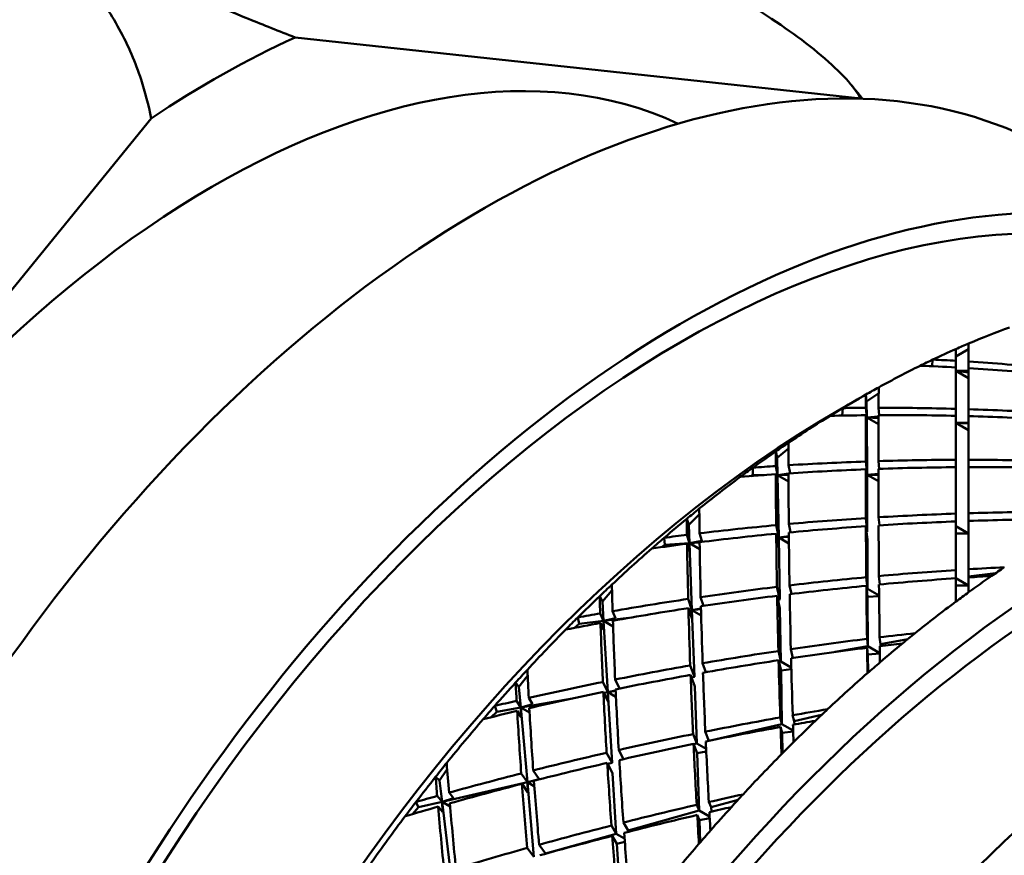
# Model space of a CAD drawing. Header units: inches. Extents: x 0.1 to 33.9, y 0.6 to 21.4.
# Tile 259 of 285: x 29.613 to 29.887, y 15.001 to 15.233. Entities that reach past the tile are written whole.
import ezdxf

# ---------------------------------------------------------------- set-up
doc = ezdxf.new("R2010")
doc.units = ezdxf.units.IN
doc.header["$MEASUREMENT"] = 0
doc.layers.add('Visible (ANSI)', color=7, linetype='Continuous', lineweight=50)
doc.layers.add('Visible Narrow (ANSI)', color=7, linetype='Continuous', lineweight=35)

msp = doc.modelspace()

# ---------------------------------------------------------------- linework, layer by layer
at = {"layer": 'Visible (ANSI)'}
for p, q in [((29.84694, 15.21151), (29.68932, 15.22858)), ((29.6492, 15.20599), (29.48934, 15.01012)), ((29.87341, 15.14178), (29.87342, 15.1397)), ((29.87342, 15.1397), (29.87695, 15.14176)), ((29.867, 15.13884), (29.86669, 15.13699)), ((29.87341, 15.13849), (29.87342, 15.13571)), ((29.87342, 15.13571), (29.87342, 15.1397)), ((29.87695, 15.13645), (29.87694, 15.13828)), ((29.87342, 15.13413), (29.87341, 15.13665)), ((29.87341, 15.13572), (29.87342, 15.13571)), ((29.87342, 15.13571), (29.87694, 15.13575)), ((29.87342, 15.12124), (29.87342, 15.13571)), ((29.87342, 15.13571), (29.87342, 15.13413)), ((29.87342, 15.13571), (29.87694, 15.13526)), ((29.87694, 15.13368), (29.87342, 15.13571)), ((29.84854, 15.12716), (29.85189, 15.12953)), ((29.84115, 15.12497), (29.84646, 15.12804)), ((29.84834, 15.12911), (29.84854, 15.12716)), ((29.84856, 15.12275), (29.84854, 15.12716)), ((29.8419, 15.12535), (29.84172, 15.12325)), ((29.84831, 15.12541), (29.84856, 15.12275)), ((29.85205, 15.12337), (29.85186, 15.12542)), ((29.8734, 15.12512), (29.87342, 15.12124)), ((29.87695, 15.12308), (29.87694, 15.12502)), ((29.84853, 15.12093), (29.8483, 15.12334)), ((29.84836, 15.12277), (29.84856, 15.12275)), ((29.84856, 15.12275), (29.84853, 15.12093)), ((29.84856, 15.12275), (29.85185, 15.12299)), ((29.84864, 15.10677), (29.84856, 15.12275)), ((29.84856, 15.12275), (29.85185, 15.12255)), ((29.85184, 15.12086), (29.84856, 15.12275)), ((29.87342, 15.11942), (29.8734, 15.12317)), ((29.87341, 15.12124), (29.87342, 15.12124)), ((29.87342, 15.12124), (29.87694, 15.12126)), ((29.87342, 15.10686), (29.87342, 15.12124)), ((29.87342, 15.12124), (29.87342, 15.11942)), ((29.87694, 15.11921), (29.87342, 15.12124)), ((29.87342, 15.12124), (29.87694, 15.12103)), ((29.82324, 15.11329), (29.82364, 15.11148)), ((29.82364, 15.11148), (29.82678, 15.11412)), ((29.82372, 15.10669), (29.82364, 15.11148)), ((29.84828, 15.11045), (29.84864, 15.10677)), ((29.85203, 15.10842), (29.85182, 15.11056)), ((29.8734, 15.11093), (29.87342, 15.10686)), ((29.87694, 15.11093), (29.87695, 15.10888)), ((29.81684, 15.10874), (29.81685, 15.10667)), ((29.82324, 15.10919), (29.82372, 15.10669)), ((29.82721, 15.10718), (29.82677, 15.10942)), ((29.84863, 15.10472), (29.84828, 15.10828)), ((29.8734, 15.10886), (29.87342, 15.1048)), ((29.81639, 15.1064), (29.81685, 15.10667)), ((29.81685, 15.10667), (29.82002, 15.10668)), ((29.82368, 15.10464), (29.82324, 15.10691)), ((29.82328, 15.10669), (29.82372, 15.10669)), ((29.82372, 15.10669), (29.82368, 15.10464)), ((29.82372, 15.10669), (29.82677, 15.10709)), ((29.82372, 15.10669), (29.82677, 15.1067)), ((29.82403, 15.0893), (29.82372, 15.10669)), ((29.82678, 15.10493), (29.82372, 15.10669)), ((29.84843, 15.10677), (29.84864, 15.10677)), ((29.84864, 15.10677), (29.84863, 15.10472)), ((29.84864, 15.10677), (29.85182, 15.10698)), ((29.84864, 15.10677), (29.85182, 15.10678)), ((29.84873, 15.09089), (29.84864, 15.10677)), ((29.85182, 15.10494), (29.84864, 15.10677)), ((29.87341, 15.10686), (29.87342, 15.10686)), ((29.87342, 15.09247), (29.87342, 15.1048)), ((29.79842, 15.09449), (29.799, 15.09286)), ((29.799, 15.09286), (29.80192, 15.0957)), ((29.84832, 15.09471), (29.84873, 15.09089)), ((29.85185, 15.09493), (29.85208, 15.09268)), ((29.87342, 15.09247), (29.8734, 15.09595)), ((29.8734, 15.09377), (29.87342, 15.09041)), ((29.87694, 15.09606), (29.87695, 15.0939)), ((29.79919, 15.08771), (29.799, 15.09286)), ((29.82332, 15.09274), (29.82403, 15.0893)), ((29.82731, 15.09074), (29.82684, 15.09306)), ((29.84833, 15.09243), (29.84874, 15.08862)), ((29.8485, 15.09087), (29.84873, 15.09089)), ((29.87341, 15.09247), (29.87342, 15.09247)), ((29.87694, 15.09044), (29.87342, 15.09247)), ((29.79214, 15.08923), (29.79234, 15.08727)), ((29.79847, 15.09003), (29.79919, 15.08771)), ((29.79919, 15.08771), (29.80263, 15.08835)), ((29.80263, 15.08835), (29.80197, 15.09046)), ((29.82403, 15.08704), (29.82334, 15.09036)), ((29.82357, 15.08927), (29.82403, 15.0893)), ((29.82403, 15.0893), (29.82687, 15.08965)), ((29.82403, 15.0893), (29.82687, 15.08949)), ((29.82434, 15.07202), (29.82403, 15.0893)), ((29.82403, 15.0893), (29.82403, 15.08704)), ((29.82689, 15.08765), (29.82403, 15.0893)), ((29.84881, 15.075), (29.84874, 15.08862)), ((29.87342, 15.09041), (29.87694, 15.09043)), ((29.87342, 15.078), (29.87342, 15.09041)), ((29.79141, 15.08661), (29.79234, 15.08727)), ((29.79234, 15.08727), (29.79919, 15.08771)), ((29.79916, 15.08544), (29.7985, 15.08755)), ((29.79919, 15.08771), (29.79916, 15.08544)), ((29.79919, 15.08771), (29.80201, 15.08789)), ((29.79986, 15.06904), (29.79919, 15.08771)), ((29.80203, 15.08607), (29.79919, 15.08771)), ((29.87342, 15.078), (29.87341, 15.08023)), ((29.87694, 15.08045), (29.87695, 15.07843)), ((29.84881, 15.075), (29.84844, 15.07823)), ((29.85196, 15.07855), (29.85222, 15.07621)), ((29.87243, 15.07788), (29.87342, 15.078)), ((29.87341, 15.07794), (29.87342, 15.07592)), ((29.87695, 15.07596), (29.87342, 15.078)), ((29.87695, 15.07843), (29.88443, 15.07934)), ((29.87695, 15.07843), (29.87695, 15.07819)), ((29.77492, 15.07151), (29.77759, 15.0745)), ((29.82356, 15.07555), (29.82434, 15.07202)), ((29.82705, 15.07597), (29.82758, 15.07357)), ((29.84847, 15.07585), (29.84882, 15.07273)), ((29.84857, 15.07497), (29.84881, 15.075)), ((29.85201, 15.07315), (29.84881, 15.075)), ((29.87342, 15.07592), (29.87695, 15.07595)), ((29.87342, 15.07145), (29.87342, 15.07592)), ((29.77416, 15.07295), (29.77492, 15.07151)), ((29.79882, 15.07219), (29.79986, 15.06904)), ((29.8031, 15.07026), (29.80229, 15.0727)), ((29.8236, 15.07308), (29.82438, 15.06955)), ((29.82385, 15.07196), (29.82434, 15.07202)), ((29.84882, 15.07273), (29.85201, 15.07294)), ((29.84889, 15.05902), (29.84882, 15.07273)), ((29.77525, 15.06604), (29.77492, 15.07151)), ((29.7999, 15.06657), (29.79888, 15.06962)), ((29.79911, 15.06895), (29.79986, 15.06904)), ((29.79986, 15.06904), (29.80237, 15.06949)), ((29.79986, 15.06904), (29.80237, 15.06935)), ((29.80054, 15.05048), (29.79986, 15.06904)), ((29.79986, 15.06904), (29.7999, 15.06657)), ((29.80242, 15.06756), (29.79986, 15.06904)), ((29.82464, 15.05474), (29.82438, 15.06955)), ((29.76807, 15.06702), (29.76846, 15.06522)), ((29.7743, 15.06816), (29.77525, 15.06604)), ((29.77525, 15.06604), (29.78224, 15.06689)), ((29.77525, 15.06604), (29.77861, 15.06685)), ((29.77861, 15.06685), (29.77775, 15.06877)), ((29.76718, 15.06414), (29.76846, 15.06522)), ((29.76846, 15.06522), (29.77525, 15.06604)), ((29.77525, 15.06357), (29.77439, 15.06549)), ((29.77643, 15.04622), (29.77525, 15.06604)), ((29.77525, 15.06604), (29.77525, 15.06357)), ((29.77789, 15.06452), (29.77525, 15.06604)), ((29.84889, 15.05902), (29.84864, 15.06107)), ((29.85214, 15.06149), (29.85237, 15.05963)), ((29.85237, 15.05963), (29.85997, 15.06098)), ((29.82741, 15.0582), (29.828, 15.05572)), ((29.83979, 15.05741), (29.84889, 15.05902)), ((29.84867, 15.05859), (29.8489, 15.05672)), ((29.8522, 15.0571), (29.84889, 15.05902)), ((29.85237, 15.05963), (29.85238, 15.05905)), ((29.82464, 15.05474), (29.82394, 15.05769)), ((29.8489, 15.05672), (29.8522, 15.05696)), ((29.84892, 15.05166), (29.8489, 15.05672)), ((29.79939, 15.05368), (29.80054, 15.05048)), ((29.80283, 15.05428), (29.80373, 15.05178)), ((29.82401, 15.05512), (29.82468, 15.05226)), ((29.82412, 15.05464), (29.82464, 15.05474)), ((29.82754, 15.05306), (29.82464, 15.05474)), ((29.82468, 15.05226), (29.82755, 15.05262)), ((29.75168, 15.04768), (29.75408, 15.05075)), ((29.77969, 15.04723), (29.77847, 15.04974)), ((29.79949, 15.05102), (29.80063, 15.04783)), ((29.79973, 15.05034), (29.80054, 15.05048)), ((29.82495, 15.03735), (29.82468, 15.05226)), ((29.75074, 15.04891), (29.75168, 15.04768)), ((29.75218, 15.04194), (29.75168, 15.04768)), ((29.77506, 15.04905), (29.77643, 15.04622)), ((29.80121, 15.03191), (29.80063, 15.04783)), ((29.75218, 15.04194), (29.76656, 15.04447)), ((29.75546, 15.04288), (29.7544, 15.0446)), ((29.77652, 15.04357), (29.77519, 15.04631)), ((29.77532, 15.04602), (29.77643, 15.04622)), ((29.77643, 15.04622), (29.77861, 15.04672)), ((29.77643, 15.04622), (29.77861, 15.0466)), ((29.77761, 15.02651), (29.77643, 15.04622)), ((29.77643, 15.04622), (29.77652, 15.04357)), ((29.77869, 15.04491), (29.77643, 15.04622)), ((29.74491, 15.04239), (29.7455, 15.04076)), ((29.7455, 15.04076), (29.75218, 15.04194)), ((29.75102, 15.04382), (29.75218, 15.04194)), ((29.75218, 15.04194), (29.75546, 15.04288)), ((29.75401, 15.02111), (29.75218, 15.04194)), ((29.75218, 15.04194), (29.75224, 15.03928)), ((29.75462, 15.04053), (29.75218, 15.04194)), ((29.74397, 15.03927), (29.7455, 15.04076)), ((29.75224, 15.03928), (29.75118, 15.04099)), ((29.82495, 15.03735), (29.82447, 15.03919)), ((29.82792, 15.0398), (29.82835, 15.03813)), ((29.82835, 15.03813), (29.83596, 15.03987)), ((29.80459, 15.03269), (29.82495, 15.03735)), ((29.82456, 15.03653), (29.82499, 15.03485)), ((29.82806, 15.03555), (29.82495, 15.03735)), ((29.82835, 15.03813), (29.8284, 15.03722)), ((29.80121, 15.03191), (29.80018, 15.03455)), ((29.80359, 15.03523), (29.80459, 15.03269)), ((29.82499, 15.03485), (29.82807, 15.03525)), ((29.82509, 15.02924), (29.82499, 15.03485)), ((29.80031, 15.0318), (29.8013, 15.02926)), ((29.80034, 15.03172), (29.80121, 15.03191)), ((29.80381, 15.03041), (29.80121, 15.03191)), ((29.80459, 15.03269), (29.80459, 15.03268)), ((29.7761, 15.02934), (29.77761, 15.02651)), ((29.77947, 15.0301), (29.78082, 15.02757)), ((29.8013, 15.02926), (29.80385, 15.02971)), ((29.80188, 15.01324), (29.8013, 15.02926)), ((29.77627, 15.02652), (29.77777, 15.0237)), ((29.77642, 15.02624), (29.77761, 15.02651)), ((29.72845, 15.02266), (29.72955, 15.02165)), ((29.72955, 15.02165), (29.73167, 15.02475)), ((29.75232, 15.02359), (29.75401, 15.02111)), ((29.75728, 15.02203), (29.75565, 15.02443)), ((29.77878, 15.0068), (29.77777, 15.0237)), ((29.73027, 15.01567), (29.72955, 15.02165)), ((29.73027, 15.01567), (29.75401, 15.02111)), ((29.75416, 15.01829), (29.75253, 15.02069)), ((29.75401, 15.02111), (29.75728, 15.02203)), ((29.75401, 15.02111), (29.75585, 15.02153)), ((29.75582, 15.0004), (29.75401, 15.02111)), ((29.75401, 15.02111), (29.75416, 15.01829)), ((29.75597, 15.01998), (29.75401, 15.02111)), ((29.72889, 15.01731), (29.73027, 15.01567)), ((29.73027, 15.01567), (29.73343, 15.01674)), ((29.73343, 15.01674), (29.73218, 15.01823)), ((29.72203, 15.01228), (29.72372, 15.01418)), ((29.72295, 15.01562), (29.72372, 15.01418)), ((29.72372, 15.01418), (29.73027, 15.01567)), ((29.73039, 15.01285), (29.72914, 15.01434)), ((29.73285, 14.994), (29.73027, 15.01567)), ((29.73027, 15.01567), (29.73039, 15.01285)), ((29.7325, 15.01438), (29.73027, 15.01567)), ((29.80188, 15.01324), (29.80119, 15.01486)), ((29.80457, 15.01563), (29.8052, 15.01417)), ((29.8052, 15.01417), (29.81272, 15.01626)), ((29.8052, 15.01417), (29.80529, 15.01295)), ((29.78207, 15.00772), (29.80188, 15.01324)), ((29.80135, 15.01203), (29.80198, 15.01056)), ((29.8048, 15.01156), (29.80188, 15.01324)), ((29.77878, 15.0068), (29.77744, 15.00908)), ((29.78077, 15.00993), (29.78207, 15.00772)), ((29.80198, 15.01056), (29.80482, 15.01109)), ((29.8022, 15.00445), (29.80198, 15.01056)), ((29.75909, 15.00132), (29.77878, 15.0068)), ((29.77765, 15.00619), (29.77895, 15.00398)), ((29.78109, 15.00547), (29.77878, 15.0068)), ((29.78207, 15.00772), (29.7821, 15.00733)), ((29.75726, 15.00374), (29.75909, 15.00132)), ((29.77895, 15.00398), (29.78116, 15.0045)), ((29.77996, 14.98698), (29.77895, 15.00398)), ((29.75398, 15.00283), (29.75582, 15.0004))]:
    msp.add_line(p, q, dxfattribs=at)
for centre, major_axis, ratio, start_param, end_param in [((29.74172, 14.92059), (0.15937, 0.27605), 0.57735, 0, 3.141593), ((29.66659, 14.96397), (0.13672, 0.2368), 0.57735, 0.051808, 3.089784), ((29.66659, 14.96397), (-0.15484, -0.26819), 0.57735, 3.822977, 4.006464), ((29.66659, 14.96397), (0.15484, 0.26819), 0.57735, 6.100806, 6.100859), ((29.79696, 14.8887), (0.15625, 0.27063), 0.57735, 0.00339, 3.138202), ((29.79696, 14.8887), (0.15937, 0.27605), 0.57735, 6.223959, 9.484004), ((29.84646, 14.86012), (0.16406, 0.28416), 0.57735, 0.603767, 0.653607), ((29.84646, 14.86012), (0.16406, 0.28416), 0.57735, 0.653607, 0.668974), ((29.87828, 14.84175), (0.00095, -0.37943), 0.002505, 3.793745, 3.815326), ((29.91187, 14.82236), (0.15625, 0.27063), 0.57735, 0, 3.141593), ((29.84646, 14.86012), (0.16406, 0.28416), 0.57735, 0.668974, 0.69673), ((29.87474, 14.84379), (-0.00095, 0.37943), 0.002505, 0.66752, 0.681398), ((29.84646, 14.86012), (0.16406, 0.28416), 0.57735, 0.69673, 0.712098), ((29.87474, 14.84379), (-0.46049, 0.04729), 0.63447, 4.780353, 4.794231), ((29.87474, 14.84379), (-0.46049, 0.04729), 0.63447, 4.726187, 4.772689), ((29.91187, 14.82236), (-0.16031, -0.27767), 0.57735, 2.981926, 6.442852), ((29.84646, 14.86012), (0.16406, 0.28416), 0.57735, 0.712098, 0.761937), ((29.87828, 14.84175), (-0.46049, 0.04729), 0.63447, 4.788017, 4.809598), ((29.87474, 14.84379), (-0.00095, 0.37943), 0.002505, 0.689062, 0.735563), ((29.87828, 14.84175), (-0.46049, 0.04729), 0.63447, 4.733818, 4.780353), ((29.87828, 14.84175), (0.00095, -0.37943), 0.002505, 3.82299, 3.869525), ((29.84646, 14.86012), (0.16406, 0.28416), 0.57735, 0.761937, 0.777305), ((29.87828, 14.84175), (0.01823, -0.38922), 0.049283, 3.871924, 3.893505), ((29.84646, 14.86012), (0.16406, 0.28416), 0.57735, 0.777305, 0.805061), ((29.87474, 14.84379), (-0.01823, 0.38922), 0.049283, 0.745699, 0.759577), ((29.84115, 14.86318), (-0.16031, -0.27767), 0.57735, 3.926991, 5.497787), ((29.84646, 14.86012), (0.16406, 0.28416), 0.57735, 0.805061, 0.820429), ((29.87474, 14.84379), (-0.46324, 0.02171), 0.606137, 4.797851, 4.811729), ((29.87474, 14.84379), (-0.46324, 0.02171), 0.606137, 4.743686, 4.790187), ((29.87474, 14.84379), (-0.46324, 0.02171), 0.606137, 4.68952, 4.736055), ((29.84646, 14.86012), (0.16406, 0.28416), 0.57735, 0.820429, 0.870268), ((29.87828, 14.84175), (-0.46324, 0.02171), 0.606137, 4.805515, 4.827097), ((29.87474, 14.84379), (-0.01823, 0.38922), 0.049283, 0.767241, 0.813742), ((29.87828, 14.84175), (0.01823, -0.38922), 0.049283, 3.901169, 3.947705), ((29.87828, 14.84175), (-0.46324, 0.02171), 0.606137, 4.751316, 4.797851), ((29.87474, 14.84379), (-0.00095, 0.37943), 0.002505, 0.743193, 0.789729), ((29.87828, 14.84175), (-0.46324, 0.02171), 0.606137, 4.69714, 4.743686), ((29.87828, 14.84175), (0.00095, -0.37943), 0.002505, 3.877156, 3.923702), ((29.84646, 14.86012), (0.16406, 0.28416), 0.57735, 0.870268, 0.885636), ((29.87828, 14.84175), (0.03476, -0.39811), 0.095461, 3.945142, 3.966723), ((29.84646, 14.86012), (0.16406, 0.28416), 0.57735, 0.885636, 0.913392), ((29.87474, 14.84379), (-0.03476, 0.39811), 0.095461, 0.818917, 0.832795), ((29.87474, 14.84379), (-0.46404, -0.00116), 0.575678, 4.768009, 4.81451), ((29.87474, 14.84379), (-0.46404, -0.00116), 0.575678, 4.713844, 4.760379), ((29.87474, 14.84379), (-0.46404, -0.00116), 0.575678, 4.659678, 4.706224), ((29.84646, 14.86012), (0.16406, 0.28416), 0.57735, 0.913392, 0.92876), ((29.87474, 14.84379), (-0.46404, -0.00116), 0.575678, 4.822174, 4.836052), ((29.87828, 14.84175), (-0.46404, -0.00116), 0.575678, 4.775639, 4.822174), ((29.87474, 14.84379), (-0.01823, 0.38922), 0.049283, 0.821372, 0.867908), ((29.87828, 14.84175), (-0.46404, -0.00116), 0.575678, 4.721463, 4.768009), ((29.87828, 14.84175), (0.01823, -0.38922), 0.049283, 3.955335, 4.001881), ((29.87474, 14.84379), (-0.00095, 0.37943), 0.002505, 0.797348, 0.843894), ((29.87828, 14.84175), (-0.46404, -0.00116), 0.575678, 4.667308, 4.713844), ((29.87828, 14.84175), (0.00095, -0.37943), 0.002505, 3.931321, 3.977856), ((29.95606, 14.79684), (0.15937, 0.27605), 0.57735, 0, 3.141593), ((29.84646, 14.86012), (0.16406, 0.28416), 0.57735, 0.92876, 0.978599), ((29.87828, 14.84175), (-0.46404, -0.00116), 0.575678, 4.829838, 4.85142), ((29.87474, 14.84379), (-0.03476, 0.39811), 0.095461, 0.840459, 0.88696), ((29.87828, 14.84175), (0.03476, -0.39811), 0.095461, 3.974387, 4.020922), ((29.84646, 14.86012), (0.16406, 0.28416), 0.57735, 0.978599, 0.993967), ((29.87828, 14.84175), (0.05072, -0.40604), 0.140694, 4.014105, 4.035687), ((29.87474, 14.84379), (-0.46313, -0.02169), 0.543533, 4.635665, 4.6822), ((29.84646, 14.86012), (0.16406, 0.28416), 0.57735, 0.993967, 1.021723), ((29.87474, 14.84379), (-0.05072, 0.40604), 0.140694, 0.88788, 0.901758), ((29.87474, 14.84379), (-0.46313, -0.02169), 0.543533, 4.743995, 4.79053), ((29.87474, 14.84379), (-0.46313, -0.02169), 0.543533, 4.68983, 4.736376), ((29.87828, 14.84175), (-0.46313, -0.02169), 0.543533, 4.69746, 4.743995), ((29.87474, 14.84379), (-0.00095, 0.37943), 0.002505, 0.851524, 0.898059), ((29.87828, 14.84175), (-0.46313, -0.02169), 0.543533, 4.643329, 4.68983), ((29.87828, 14.84175), (0.00095, -0.37943), 0.002505, 3.985487, 4.031988), ((29.87474, 14.84379), (-0.46313, -0.02169), 0.543533, 4.798161, 4.844662), ((29.87828, 14.84175), (-0.46313, -0.02169), 0.543533, 4.751614, 4.798161), ((29.87474, 14.84379), (-0.01823, 0.38922), 0.049283, 0.875527, 0.922073), ((29.87828, 14.84175), (0.01823, -0.38922), 0.049283, 4.0095, 4.056035), ((29.84646, 14.86012), (0.16406, 0.28416), 0.57735, 1.021723, 1.03709), ((29.87474, 14.84379), (-0.46313, -0.02169), 0.543533, 4.852326, 4.866204), ((29.87828, 14.84175), (-0.46313, -0.02169), 0.543533, 4.805791, 4.852326), ((29.87474, 14.84379), (-0.03476, 0.39811), 0.095461, 0.89459, 0.941125), ((29.87828, 14.84175), (0.03476, -0.39811), 0.095461, 4.028553, 4.075099), ((29.84646, 14.86012), (0.16406, 0.28416), 0.57735, 1.03709, 1.08693), ((29.87828, 14.84175), (-0.46313, -0.02169), 0.543533, 4.85999, 4.881572), ((29.87474, 14.84379), (-0.05072, 0.40604), 0.140694, 0.909422, 0.955923), ((29.87828, 14.84175), (0.05072, -0.40604), 0.140694, 4.043351, 4.089886), ((29.87474, 14.84379), (-0.46071, -0.04023), 0.509998, 4.670778, 4.717313), ((29.87474, 14.84379), (-0.46071, -0.04023), 0.509998, 4.641532, 4.663113), ((29.90656, 14.82542), (-0.16406, -0.28416), 0.57735, 4.011861, 4.027229), ((29.87474, 14.84379), (-0.46071, -0.04023), 0.509998, 4.724943, 4.771489), ((29.87828, 14.84175), (-0.46071, -0.04023), 0.509998, 4.678442, 4.724943), ((29.87474, 14.84379), (-0.00095, 0.37943), 0.002505, 0.905723, 0.927305), ((29.87828, 14.84175), (-0.46071, -0.04023), 0.509998, 4.6569, 4.670778), ((29.87828, 14.84175), (0.00095, -0.37943), 0.002505, 4.039652, 4.05353), ((29.90656, 14.82542), (-0.16406, -0.28416), 0.57735, 4.027229, 4.054985), ((29.84646, 14.86012), (0.16406, 0.28416), 0.57735, 1.08693, 1.102298), ((29.87828, 14.84175), (0.06626, -0.41293), 0.184807, 4.079364, 4.100945), ((29.87474, 14.84379), (-0.46071, -0.04023), 0.509998, 4.779108, 4.825643), ((29.87828, 14.84175), (-0.46071, -0.04023), 0.509998, 4.732573, 4.779108), ((29.87474, 14.84379), (-0.01823, 0.38922), 0.049283, 0.929703, 0.976238), ((29.87828, 14.84175), (0.01823, -0.38922), 0.049283, 4.063666, 4.110167), ((29.84646, 14.86012), (0.16406, 0.28416), 0.57735, 1.102298, 1.130053), ((29.87474, 14.84379), (-0.06626, 0.41293), 0.184807, 0.953139, 0.967017), ((29.87474, 14.84379), (-0.46071, -0.04023), 0.509998, 4.833274, 4.879775), ((29.87828, 14.84175), (-0.46071, -0.04023), 0.509998, 4.786727, 4.833274), ((29.87474, 14.84379), (-0.03476, 0.39811), 0.095461, 0.948744, 0.995291), ((29.87828, 14.84175), (0.03476, -0.39811), 0.095461, 4.082718, 4.129253), ((29.90656, 14.82542), (-0.16406, -0.28416), 0.57735, 4.054985, 4.070352), ((29.87828, 14.84175), (-0.46071, -0.04023), 0.509998, 4.840904, 4.887439), ((29.87474, 14.84379), (-0.05072, 0.40604), 0.140694, 0.963554, 1.010089), ((29.87828, 14.84175), (0.05072, -0.40604), 0.140694, 4.097516, 4.144062), ((29.90656, 14.82542), (-0.16406, -0.28416), 0.57735, 4.070352, 4.120192), ((29.84646, 14.86012), (0.16406, 0.28416), 0.57735, 1.130053, 1.145421), ((29.87474, 14.84379), (-0.46071, -0.04023), 0.509998, 4.887439, 4.901317), ((29.87828, 14.84175), (0.06626, -0.41293), 0.184807, 4.108609, 4.155144), ((29.84646, 14.86012), (0.16406, 0.28416), 0.57735, 1.145421, 1.195261), ((29.87828, 14.84175), (-0.46071, -0.04023), 0.509998, 4.895103, 4.916685), ((29.87474, 14.84379), (-0.06626, 0.41293), 0.184807, 0.974681, 1.021182), ((29.87474, 14.84379), (-0.4569, -0.05708), 0.475261, 4.710145, 4.75668), ((29.87474, 14.84379), (-0.4569, -0.05708), 0.475261, 4.680899, 4.702481), ((29.90656, 14.82542), (-0.16406, -0.28416), 0.57735, 4.120192, 4.135559), ((29.87828, 14.84175), (-0.4569, -0.05708), 0.475261, 4.717809, 4.76431), ((29.87474, 14.84379), (-0.01823, 0.38922), 0.049283, 0.983902, 1.005484), ((29.87828, 14.84175), (-0.4569, -0.05708), 0.475261, 4.696267, 4.710145), ((29.87828, 14.84175), (0.01823, -0.38922), 0.049283, 4.117831, 4.131709), ((29.90656, 14.82542), (-0.16406, -0.28416), 0.57735, 4.135559, 4.163315), ((29.87474, 14.84379), (-0.4569, -0.05708), 0.475261, 4.76431, 4.810856), ((29.87828, 14.84175), (0.03476, -0.39811), 0.095461, 4.136883, 4.183385), ((29.84646, 14.86012), (0.16406, 0.28416), 0.57735, 1.195261, 1.210628), ((29.87828, 14.84175), (0.0815, -0.41872), 0.227728, 4.141324, 4.162906), ((29.87474, 14.84379), (-0.4569, -0.05708), 0.475261, 4.818476, 4.865011), ((29.87828, 14.84175), (-0.4569, -0.05708), 0.475261, 4.771941, 4.818476), ((29.87474, 14.84379), (-0.03476, 0.39811), 0.095461, 1.002921, 1.049456), ((29.90656, 14.82542), (-0.16406, -0.28416), 0.57735, 4.163315, 4.178683), ((29.87828, 14.84175), (-0.4569, -0.05708), 0.475261, 4.826095, 4.872641), ((29.87474, 14.84379), (-0.05072, 0.40604), 0.140694, 1.017708, 1.064254), ((29.87828, 14.84175), (0.05072, -0.40604), 0.140694, 4.151681, 4.198217), ((29.90656, 14.82542), (-0.16406, -0.28416), 0.57735, 4.178683, 4.228522), ((29.84646, 14.86012), (0.16406, 0.28416), 0.57735, 1.210628, 1.238384), ((29.87474, 14.84379), (-0.0815, 0.41872), 0.227728, 1.015099, 1.028977), ((29.87474, 14.84379), (-0.4569, -0.05708), 0.475261, 4.872641, 4.919142), ((29.87828, 14.84175), (0.06626, -0.41293), 0.184807, 4.162775, 4.209321), ((29.87828, 14.84175), (-0.4569, -0.05708), 0.475261, 4.880271, 4.926806), ((29.87474, 14.84379), (-0.06626, 0.41293), 0.184807, 1.028812, 1.075347), ((29.84646, 14.86012), (0.16406, 0.28416), 0.57735, 1.238384, 1.253752), ((29.87474, 14.84379), (-0.4569, -0.05708), 0.475261, 4.926806, 4.940684), ((29.87828, 14.84175), (0.0815, -0.41872), 0.227728, 4.17057, 4.217105), ((29.87474, 14.84379), (-0.45178, -0.07249), 0.439429, 4.723971, 4.745553), ((29.90656, 14.82542), (-0.16406, -0.28416), 0.57735, 4.228522, 4.24389), ((29.84646, 14.86012), (0.16406, 0.28416), 0.57735, 1.253752, 1.303591), ((29.87828, 14.84175), (-0.4569, -0.05708), 0.475261, 4.93447, 4.956052), ((29.87474, 14.84379), (-0.0815, 0.41872), 0.227728, 1.036641, 1.083143), ((29.87474, 14.84379), (-0.45178, -0.07249), 0.439429, 4.753217, 4.799752), ((29.87828, 14.84175), (-0.45178, -0.07249), 0.439429, 4.760881, 4.807382), ((29.87474, 14.84379), (-0.03476, 0.39811), 0.095461, 1.05712, 1.078702), ((29.87828, 14.84175), (-0.45178, -0.07249), 0.439429, 4.739339, 4.753217), ((29.87828, 14.84175), (0.03476, -0.39811), 0.095461, 4.191049, 4.204927), ((29.90656, 14.82542), (-0.16406, -0.28416), 0.57735, 4.24389, 4.271646), ((29.87474, 14.84379), (-0.45178, -0.07249), 0.439429, 4.807382, 4.853929), ((29.87828, 14.84175), (-0.45178, -0.07249), 0.439429, 4.815013, 4.861548), ((29.87474, 14.84379), (-0.05072, 0.40604), 0.140694, 1.071885, 1.11842), ((29.87828, 14.84175), (0.05072, -0.40604), 0.140694, 4.205847, 4.252348), ((29.90656, 14.82542), (-0.16406, -0.28416), 0.57735, 4.271646, 4.287014), ((29.87474, 14.84379), (-0.45178, -0.07249), 0.439429, 4.861548, 4.908083), ((29.90656, 14.82542), (-0.16406, -0.28416), 0.57735, 4.287014, 4.336853), ((29.84646, 14.86012), (0.16406, 0.28416), 0.57735, 1.303591, 1.318959), ((29.87828, 14.84175), (0.09655, -0.42332), 0.269449, 4.20027, 4.221851), ((29.87828, 14.84175), (-0.45178, -0.07249), 0.439429, 4.869167, 4.915713), ((29.87474, 14.84379), (-0.06626, 0.41293), 0.184807, 1.082966, 1.129513), ((29.87828, 14.84175), (0.06626, -0.41293), 0.184807, 4.21694, 4.263475), ((29.84646, 14.86012), (0.16406, 0.28416), 0.57735, 1.318959, 1.346715), ((29.87474, 14.84379), (0.09655, -0.42332), 0.269449, 4.215637, 4.229515), ((29.87474, 14.84379), (-0.45178, -0.07249), 0.439429, 4.915713, 4.962215), ((29.87828, 14.84175), (-0.45178, -0.07249), 0.439429, 4.923344, 4.969879), ((29.87474, 14.84379), (-0.0815, 0.41872), 0.227728, 1.090773, 1.137308), ((29.87828, 14.84175), (0.0815, -0.41872), 0.227728, 4.224735, 4.271282), ((29.87474, 14.84379), (-0.45178, -0.07249), 0.439429, 4.969879, 4.983757), ((29.87474, 14.84379), (-0.4454, -0.08669), 0.402549, 4.770341, 4.791923), ((29.90656, 14.82542), (-0.16406, -0.28416), 0.57735, 4.336853, 4.352221), ((29.84646, 14.86012), (0.16406, 0.28416), 0.57735, 1.346715, 1.362083), ((29.87828, 14.84175), (-0.45178, -0.07249), 0.439429, 4.977543, 4.999124), ((29.87474, 14.84379), (0.09655, -0.42332), 0.269449, 4.237179, 4.283681), ((29.87828, 14.84175), (0.09655, -0.42332), 0.269449, 4.229515, 4.276051), ((29.87474, 14.84379), (-0.4454, -0.08669), 0.402549, 4.799587, 4.846122), ((29.87828, 14.84175), (-0.4454, -0.08669), 0.402549, 4.785709, 4.799587), ((29.90656, 14.82542), (-0.16406, -0.28416), 0.57735, 4.352221, 4.379977), ((29.84646, 14.86012), (0.16406, 0.28416), 0.57735, 1.362083, 1.411922), ((29.87828, 14.84175), (-0.4454, -0.08669), 0.402549, 4.807251, 4.853752), ((29.87474, 14.84379), (-0.05072, 0.40604), 0.140694, 1.126084, 1.147665), ((29.87828, 14.84175), (0.05072, -0.40604), 0.140694, 4.260012, 4.27389), ((29.87474, 14.84379), (-0.4454, -0.08669), 0.402549, 4.853752, 4.900299), ((29.87828, 14.84175), (-0.4454, -0.08669), 0.402549, 4.861383, 4.907918), ((29.87474, 14.84379), (-0.06626, 0.41293), 0.184807, 1.137143, 1.183678), ((29.87828, 14.84175), (0.06626, -0.41293), 0.184807, 4.271105, 4.317607), ((29.90656, 14.82542), (-0.16406, -0.28416), 0.57735, 4.379977, 4.395345), ((29.90656, 14.82542), (-0.16406, -0.28416), 0.57735, 4.395345, 4.445184), ((29.87474, 14.84379), (-0.4454, -0.08669), 0.402549, 4.907918, 4.954453)]:
    msp.add_ellipse(centre, major_axis=major_axis, ratio=ratio, start_param=start_param, end_param=end_param, dxfattribs=at)
for points, knots in [([(29.57442, 15.29492), (29.57519, 15.29361), (29.57618, 15.29224), (29.57885, 15.28904), (29.58093, 15.2869), (29.586, 15.28237), (29.58899, 15.27997), (29.59771, 15.27355), (29.60591, 15.26827), (29.62169, 15.25916), (29.63223, 15.25362), (29.64688, 15.24656), (29.6527, 15.24386), (29.66463, 15.23858), (29.67072, 15.236), (29.68046, 15.23204), (29.68484, 15.2303), (29.68932, 15.22858)], [2.9454207, 2.9454207, 2.9454207, 2.9454207, 3.0133777, 3.0133777, 3.1057895, 3.1057895, 3.1982012, 3.1982012, 3.3682656, 3.3682656, 3.5383301, 3.5383301, 3.6307418, 3.6307418, 3.7231536, 3.7231536, 3.7911106, 3.7911106, 3.7911106, 3.7911106]), ([(29.84694, 15.21151), (29.84617, 15.21282), (29.84517, 15.21419), (29.84251, 15.21739), (29.84043, 15.21953), (29.83536, 15.22407), (29.83236, 15.22646), (29.82364, 15.23288), (29.81545, 15.23816), (29.79967, 15.24728), (29.78912, 15.25281), (29.77448, 15.25988), (29.76865, 15.26258), (29.75673, 15.26785), (29.75063, 15.27043), (29.7409, 15.2744), (29.73651, 15.27613), (29.73203, 15.27785)], [0.6999102, 0.6999102, 0.6999102, 0.6999102, 0.7678673, 0.7678673, 0.860279, 0.860279, 0.9526908, 0.9526908, 1.1227552, 1.1227552, 1.2928197, 1.2928197, 1.3852314, 1.3852314, 1.4776431, 1.4776431, 1.5456002, 1.5456002, 1.5456002, 1.5456002]), ([(29.6492, 15.20599), (29.64846, 15.20981), (29.64749, 15.21347), (29.64487, 15.22144), (29.64282, 15.2263), (29.6378, 15.23546), (29.63483, 15.23977), (29.62615, 15.25019), (29.61797, 15.25706), (29.60219, 15.26618), (29.59163, 15.27013), (29.57694, 15.27319), (29.5711, 15.27397), (29.55913, 15.27462), (29.553, 15.27449), (29.54321, 15.27367), (29.53881, 15.27312), (29.5343, 15.27233)], [0.6999102, 0.6999102, 0.6999102, 0.6999102, 0.7678673, 0.7678673, 0.860279, 0.860279, 0.9526908, 0.9526908, 1.1227552, 1.1227552, 1.2928197, 1.2928197, 1.3852314, 1.3852314, 1.4776431, 1.4776431, 1.5456002, 1.5456002, 1.5456002, 1.5456002]), ([(29.84396, 15.21564), (29.84469, 15.21477), (29.84542, 15.2139), (29.84656, 15.21251), (29.84697, 15.212), (29.84739, 15.21149)], [2.02723709, 2.02723709, 2.02723709, 2.02723709, 2.03494652, 2.03494652, 2.03943477, 2.03943477, 2.03943477, 2.03943477])]:
    msp.add_open_spline(points, degree=3, knots=knots, dxfattribs=at)
at = {"layer": 'Visible Narrow (ANSI)'}
for centre, major_axis, start_param, end_param in [((29.47213, 15.07624), (-0.14081, -0.24389), 2.853951, 6.419881), ((29.98302, 14.78128), (0.15937, 0.27605), 0, 3.141593), ((30.0113, 14.76495), (-0.13937, -0.2414), 2.61235, 6.855661)]:
    msp.add_ellipse(centre, major_axis=major_axis, ratio=0.57735, start_param=start_param, end_param=end_param, dxfattribs=at)

doc.saveas('drawing.dxf')
